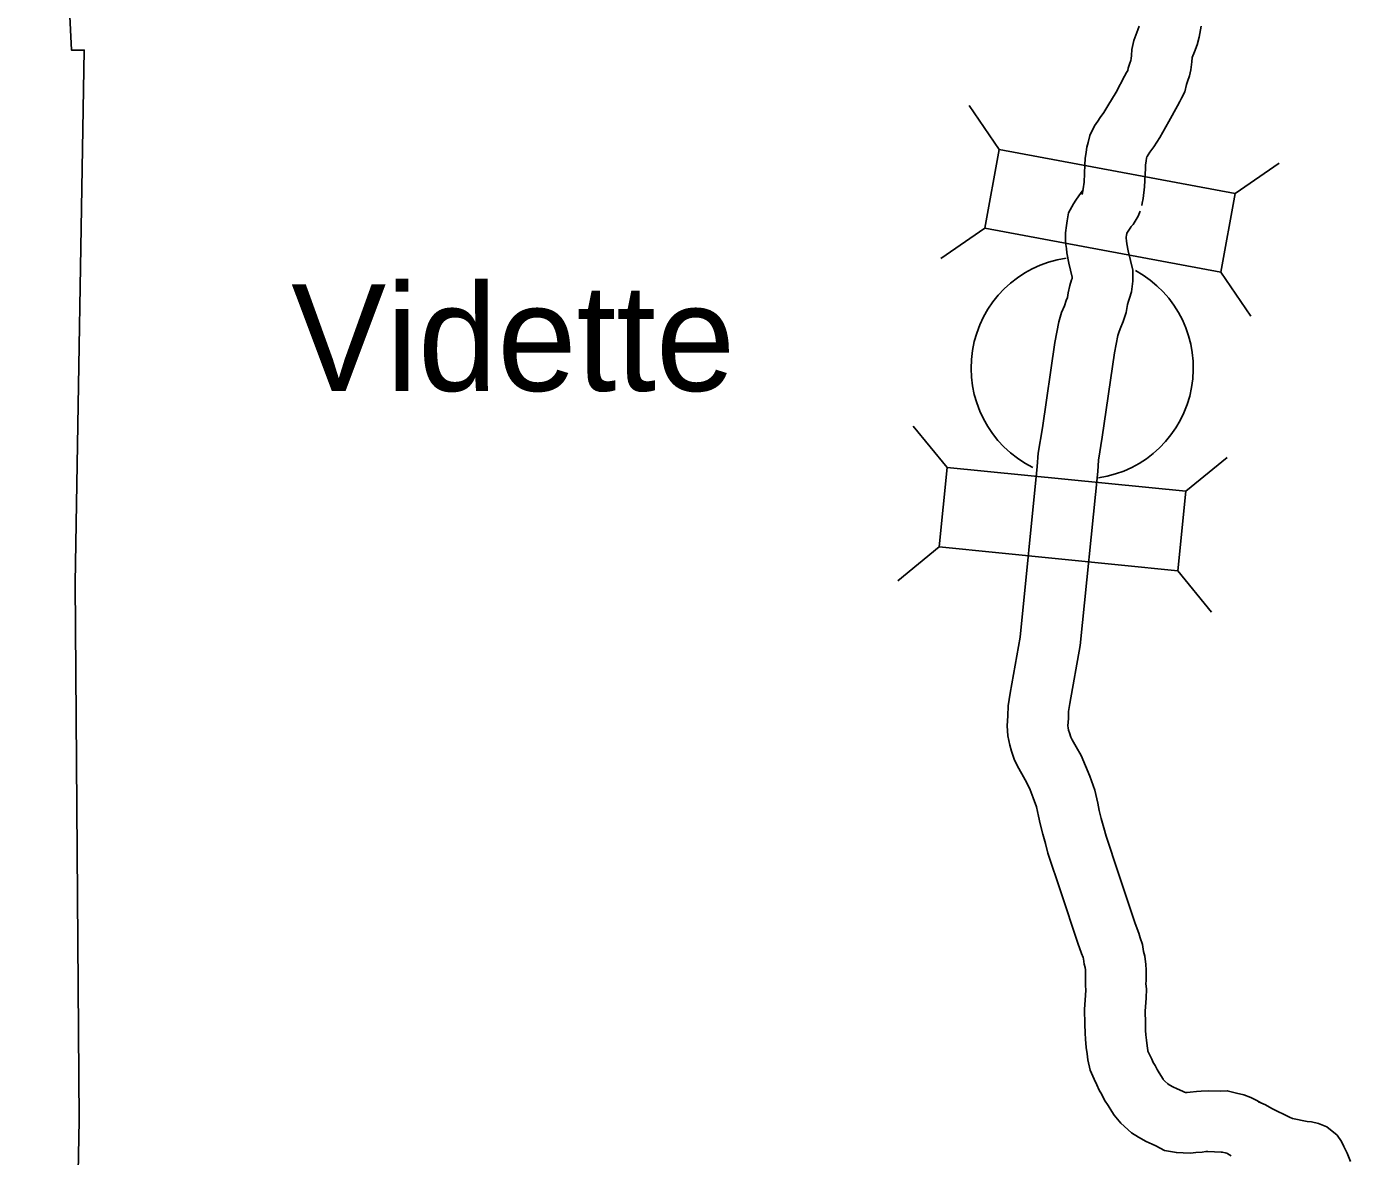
# Model space of a CAD drawing. Extents: x -939622 to -934222, y 1383701 to 1385301.
# Drawn here: x -936540.35 to -936520.69, y 1385170.59 to 1385187.36 of the extents above; entities that cross this region are included whole.
import ezdxf

# ---------------------------------------------------------------- set-up
doc = ezdxf.new("R2010")
doc.units = 0
for name, color, linetype in [('Level 10', 7, 'Continuous'), ('Level 2', 7, 'Continuous'), ('Level 20', 7, 'Continuous'), ('Level 24', 7, 'Continuous')]:
    doc.layers.add(name, color=color, linetype=linetype)

msp = doc.modelspace()

# ---------------------------------------------------------------- linework, layer by layer
at = {"layer": 'Level 10'}
for points in [[(-936523.823, 1385187.368), (-936523.844, 1385187.314), (-936523.905, 1385187.154), (-936523.933, 1385187.021), (-936523.937, 1385186.933), (-936523.944, 1385186.891), (-936523.951, 1385186.86), (-936523.963, 1385186.819), (-936523.987, 1385186.747), (-936523.995, 1385186.713), (-936524.011, 1385186.683), (-936524.043, 1385186.628), (-936524.169, 1385186.389), (-936524.29, 1385186.184), (-936524.351, 1385186.086), (-936524.405, 1385186.014), (-936524.441, 1385185.959), (-936524.488, 1385185.89), (-936524.558, 1385185.747), (-936524.584, 1385185.644), (-936524.6, 1385185.573), (-936524.61, 1385185.5), (-936524.625, 1385185.406), (-936524.631, 1385185.308), (-936524.644, 1385185.054), (-936524.655, 1385184.952), (-936524.661, 1385184.922), (-936524.671, 1385184.872)], [(-936522.903, 1385187.367), (-936522.935, 1385187.207), (-936522.964, 1385187.093), (-936523.004, 1385186.989), (-936523.037, 1385186.902), (-936523.041, 1385186.837), (-936523.06, 1385186.721), (-936523.08, 1385186.632), (-936523.106, 1385186.545), (-936523.121, 1385186.501), (-936523.145, 1385186.396), (-936523.196, 1385186.3), (-936523.221, 1385186.25), (-936523.258, 1385186.188), (-936523.383, 1385185.951), (-936523.52, 1385185.717), (-936523.609, 1385185.576), (-936523.666, 1385185.5), (-936523.693, 1385185.458), (-936523.708, 1385185.436), (-936523.709, 1385185.431), (-936523.714, 1385185.411), (-936523.719, 1385185.369), (-936523.73, 1385185.307), (-936523.732, 1385185.26), (-936523.747, 1385184.984), (-936523.765, 1385184.808), (-936523.779, 1385184.742), (-936523.786, 1385184.707)], [(-936524.659, 1385184.939), (-936524.687, 1385184.9), (-936524.765, 1385184.785), (-936524.799, 1385184.729), (-936524.876, 1385184.598), (-936524.892, 1385184.477), (-936524.903, 1385184.409), (-936524.921, 1385184.302), (-936524.917, 1385184.158), (-936524.906, 1385184.067), (-936524.897, 1385184.003), (-936524.872, 1385183.851), (-936524.821, 1385183.641), (-936524.821, 1385183.637), (-936524.822, 1385183.624), (-936524.829, 1385183.605), (-936524.854, 1385183.52), (-936524.88, 1385183.409), (-936524.891, 1385183.34), (-936524.907, 1385183.296), (-936524.936, 1385183.219), (-936524.981, 1385183.119), (-936525.018, 1385182.977), (-936525.079, 1385182.674), (-936525.262, 1385181.405), (-936525.324, 1385181.032), (-936525.338, 1385180.834), (-936525.591, 1385178.3), (-936525.74, 1385177.468), (-936525.772, 1385177.279), (-936525.775, 1385177.13), (-936525.785, 1385176.983), (-936525.776, 1385176.832), (-936525.748, 1385176.697), (-936525.72, 1385176.606), (-936525.676, 1385176.472), (-936525.614, 1385176.346), (-936525.543, 1385176.226), (-936525.495, 1385176.138), (-936525.446, 1385176.031), (-936525.397, 1385175.913), (-936525.351, 1385175.78), (-936525.32, 1385175.643), (-936525.295, 1385175.525), (-936525.257, 1385175.372), (-936525.217, 1385175.234), (-936525.181, 1385175.09), (-936524.99, 1385174.516), (-936524.734, 1385173.756), (-936524.68, 1385173.602), (-936524.659, 1385173.543), (-936524.653, 1385173.525), (-936524.64, 1385173.442), (-936524.627, 1385173.394), (-936524.623, 1385173.359), (-936524.62, 1385173.327), (-936524.621, 1385173.269), (-936524.623, 1385173.222), (-936524.624, 1385173.126), (-936524.619, 1385173.058), (-936524.622, 1385172.982), (-936524.635, 1385172.771), (-936524.632, 1385172.555), (-936524.629, 1385172.42), (-936524.623, 1385172.329), (-936524.612, 1385172.205), (-936524.597, 1385172.112), (-936524.588, 1385172.022), (-936524.555, 1385171.869), (-936524.495, 1385171.737), (-936524.455, 1385171.654), (-936524.418, 1385171.571), (-936524.382, 1385171.51), (-936524.341, 1385171.427), (-936524.285, 1385171.344), (-936524.232, 1385171.257), (-936524.196, 1385171.2), (-936524.099, 1385171.085), (-936523.94, 1385170.938), (-936523.834, 1385170.876), (-936523.721, 1385170.81), (-936523.631, 1385170.772), (-936523.579, 1385170.749), (-936523.451, 1385170.677), (-936523.272, 1385170.647), (-936523.173, 1385170.641), (-936523.061, 1385170.639), (-936522.984, 1385170.649), (-936522.892, 1385170.654), (-936522.837, 1385170.661), (-936522.806, 1385170.662), (-936522.606, 1385170.654), (-936522.592, 1385170.655), (-936522.546, 1385170.644), (-936522.525, 1385170.636), (-936522.507, 1385170.627), (-936522.46, 1385170.6)], [(-936523.81, 1385184.624), (-936523.84, 1385184.549), (-936523.912, 1385184.426), (-936523.943, 1385184.393), (-936523.948, 1385184.385), (-936524.009, 1385184.296), (-936524.015, 1385184.261), (-936524.019, 1385184.241), (-936524.018, 1385184.223), (-936524.013, 1385184.182), (-936524.007, 1385184.138), (-936523.99, 1385184.032), (-936523.92, 1385183.746), (-936523.921, 1385183.582), (-936523.939, 1385183.426), (-936523.971, 1385183.33), (-936523.984, 1385183.288), (-936523.996, 1385183.235), (-936524.016, 1385183.117), (-936524.062, 1385182.985), (-936524.105, 1385182.873), (-936524.129, 1385182.82), (-936524.141, 1385182.775), (-936524.191, 1385182.521), (-936524.373, 1385181.266), (-936524.429, 1385180.926), (-936524.441, 1385180.757), (-936524.699, 1385178.176), (-936524.853, 1385177.314), (-936524.874, 1385177.195), (-936524.876, 1385177.091), (-936524.883, 1385176.98), (-936524.881, 1385176.95), (-936524.875, 1385176.918), (-936524.862, 1385176.878), (-936524.842, 1385176.815), (-936524.821, 1385176.775), (-936524.76, 1385176.67), (-936524.688, 1385176.539), (-936524.621, 1385176.39), (-936524.556, 1385176.235), (-936524.484, 1385176.027), (-936524.441, 1385175.836), (-936524.417, 1385175.726), (-936524.388, 1385175.604), (-936524.348, 1385175.468), (-936524.317, 1385175.342), (-936524.136, 1385174.802), (-936523.883, 1385174.048), (-936523.832, 1385173.904), (-936523.808, 1385173.837), (-936523.775, 1385173.736), (-936523.759, 1385173.633), (-936523.739, 1385173.562), (-936523.727, 1385173.441), (-936523.72, 1385173.359), (-936523.721, 1385173.249), (-936523.723, 1385173.199), (-936523.724, 1385173.151), (-936523.718, 1385173.075), (-936523.722, 1385172.94), (-936523.734, 1385172.748), (-936523.732, 1385172.572), (-936523.729, 1385172.461), (-936523.725, 1385172.396), (-936523.718, 1385172.315), (-936523.704, 1385172.23), (-936523.698, 1385172.163), (-936523.696, 1385172.154), (-936523.68, 1385172.12), (-936523.637, 1385172.031), (-936523.616, 1385171.983), (-936523.589, 1385171.938), (-936523.56, 1385171.878), (-936523.529, 1385171.831), (-936523.469, 1385171.735), (-936523.468, 1385171.732), (-936523.446, 1385171.707), (-936523.402, 1385171.666), (-936523.38, 1385171.653), (-936523.316, 1385171.616), (-936523.272, 1385171.597), (-936523.173, 1385171.553), (-936523.152, 1385171.541), (-936523.137, 1385171.54), (-936523.111, 1385171.54), (-936523.068, 1385171.545), (-936522.974, 1385171.551), (-936522.904, 1385171.559), (-936522.802, 1385171.562), (-936522.624, 1385171.556), (-936522.518, 1385171.564), (-936522.382, 1385171.531), (-936522.273, 1385171.504), (-936522.167, 1385171.462), (-936522.088, 1385171.425), (-936522.007, 1385171.378)], [(-936522.055, 1385171.402), (-936521.949, 1385171.356), (-936521.854, 1385171.303), (-936521.592, 1385171.17), (-936521.549, 1385171.15), (-936521.329, 1385171.107), (-936521.264, 1385171.102), (-936521.161, 1385171.079), (-936521.04, 1385171.031), (-936520.885, 1385170.903), (-936520.823, 1385170.809), (-936520.788, 1385170.739), (-936520.767, 1385170.695), (-936520.739, 1385170.636), (-936520.687, 1385170.513)]]:
    msp.add_lwpolyline(points, dxfattribs=at)
at = {"layer": 'Level 2'}
msp.add_lwpolyline([(-936540.347, 1385221.297), (-936540.335, 1385218.87), (-936540.348, 1385210.829), (-936540.046, 1385202.839), (-936540.072, 1385194.973), (-936539.678, 1385187.011), (-936539.491, 1385187.013), (-936539.626, 1385179.103), (-936539.564, 1385171.123), (-936539.721, 1385163.162), (-936539.72, 1385158.949)], dxfattribs=at)
at = {"layer": 'Level 20'}
for p, q in [((-936525.902, 1385185.536), (-936526.35, 1385186.189)), ((-936522.398, 1385184.885), (-936521.745, 1385185.333)), ((-936526.119, 1385184.369), (-936526.772, 1385183.92)), ((-936522.615, 1385183.717), (-936522.167, 1385183.064)), ((-936526.678, 1385180.819), (-936527.18, 1385181.432)), ((-936523.132, 1385180.465), (-936522.519, 1385180.966)), ((-936526.796, 1385179.637), (-936527.409, 1385179.136)), ((-936523.25, 1385179.283), (-936522.749, 1385178.67))]:
    msp.add_line(p, q, dxfattribs=at)
for points in [[(-936526.119, 1385184.369), (-936522.615, 1385183.717), (-936522.398, 1385184.885), (-936525.902, 1385185.536)], [(-936526.796, 1385179.637), (-936523.25, 1385179.283), (-936523.132, 1385180.465), (-936526.678, 1385180.819)]]:
    msp.add_lwpolyline(points, close=True, dxfattribs=at)
at = {"layer": 'Level 24'}
for start, end in [(98.3035, 243.5757), (278.3929, 61.365)]:
    msp.add_arc((-936524.671, 1385182.294), 1.65, start, end, dxfattribs=at)

# ---------------------------------------------------------------- texts
msp.add_text('Vidette', height=1.584, dxfattribs=at).set_placement((-936536.418, 1385181.954))

doc.saveas('drawing.dxf')
